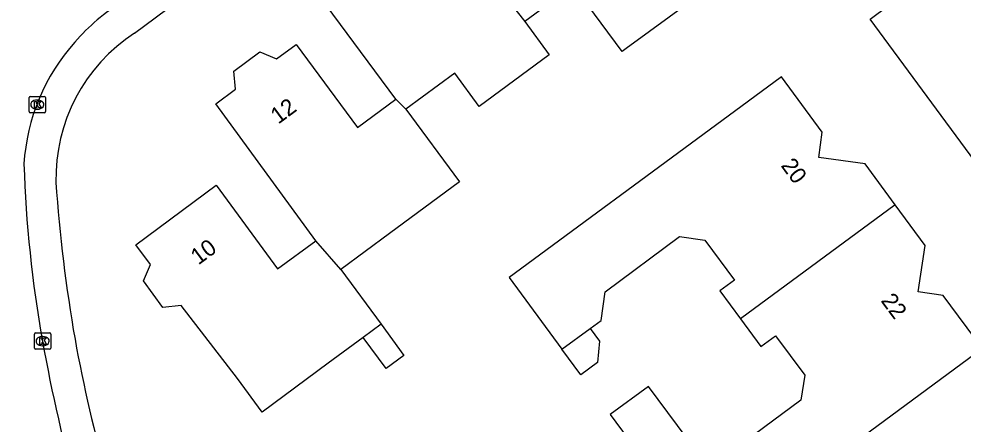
# Model space of a CAD drawing. Extents: x 163427 to 164190, y 380331 to 381641.
# Drawn here: x 163731.4 to 163788.9, y 381213.6 to 381238.2 of the extents above; entities that cross this region are included whole.
import ezdxf

# ---------------------------------------------------------------- set-up
doc = ezdxf.new("R2010")
doc.units = 0
for name, color, linetype in [('IMGEO_Kolk', 7, 'Continuous'), ('IMGEO_Pand', 7, 'Continuous'), ('IMGEO_Pand_nummerreeks', 7, 'Continuous'), ('IMGEO_Rijbaan_lokaal_open', 7, 'Continuous'), ('IMGEO_Voetpad_open', 7, 'Continuous')]:
    doc.layers.add(name, color=color, linetype=linetype)

msp = doc.modelspace()

# ---------------------------------------------------------------- linework, layer by layer
at = {"layer": 'IMGEO_Kolk'}
for p, q in [((163732.057, 381232.596), (163732.057, 381233.448)), ((163732.132, 381233.522), (163732.984, 381233.522)), ((163732.545, 381233.302), (163732.57, 381233.302)), ((163733.058, 381233.448), (163733.058, 381232.596)), ((163732.568, 381232.742), (163732.543, 381232.742)), ((163732.984, 381232.522), (163732.132, 381232.522)), ((163732.382, 381218.208), (163732.382, 381219.06)), ((163732.457, 381219.134), (163733.309, 381219.134)), ((163732.87, 381218.914), (163732.895, 381218.914)), ((163733.383, 381219.06), (163733.383, 381218.208)), ((163732.893, 381218.354), (163732.868, 381218.354)), ((163733.309, 381218.134), (163732.457, 381218.134))]:
    msp.add_line(p, q, dxfattribs=at)
for points in [[(163732.057, 381232.596), (163732.057, 381233.448)], [(163732.132, 381233.522), (163732.984, 381233.522)], [(163732.378, 381233.222), (163732.501, 381233.222), (163732.501, 381233.071), (163732.631, 381233.222), (163732.795, 381233.222), (163732.649, 381233.071), (163732.802, 381232.822), (163732.65, 381232.822), (163732.565, 381232.986), (163732.501, 381232.919), (163732.501, 381232.822), (163732.378, 381232.822), (163732.378, 381233.222)], [(163733.058, 381233.448), (163733.058, 381232.596)], [(163732.984, 381232.522), (163732.132, 381232.522)], [(163732.382, 381218.208), (163732.382, 381219.06)], [(163732.457, 381219.134), (163733.309, 381219.134)], [(163732.703, 381218.834), (163732.826, 381218.834), (163732.826, 381218.683), (163732.956, 381218.834), (163733.12, 381218.834), (163732.974, 381218.683), (163733.127, 381218.434), (163732.975, 381218.434), (163732.89, 381218.598), (163732.826, 381218.531), (163732.826, 381218.434), (163732.703, 381218.434), (163732.703, 381218.834)], [(163733.383, 381219.06), (163733.383, 381218.208)], [(163733.309, 381218.134), (163732.457, 381218.134)]]:
    msp.add_lwpolyline(points, dxfattribs=at)
for centre, start, end in [((163732.134, 381233.446), 91.55205, 178.44795), ((163732.134, 381233.446), 91.55205, 178.44795), ((163732.982, 381233.446), 1.55205, 88.44795), ((163732.982, 381233.446), 1.55205, 88.44795), ((163732.134, 381232.598), 181.55205, 268.44795), ((163732.134, 381232.598), 181.55205, 268.44795), ((163732.982, 381232.598), 271.55205, 358.44795), ((163732.982, 381232.598), 271.55205, 358.44795), ((163732.459, 381219.058), 91.55205, 178.44795), ((163732.459, 381219.058), 91.55205, 178.44795), ((163733.307, 381219.058), 1.55205, 88.44795), ((163733.307, 381219.058), 1.55205, 88.44795), ((163732.459, 381218.21), 181.55205, 268.44795), ((163732.459, 381218.21), 181.55205, 268.44795), ((163733.307, 381218.21), 271.55205, 358.44795), ((163733.307, 381218.21), 271.55205, 358.44795)]:
    msp.add_arc(centre, 0.0765, start, end, dxfattribs=at)
for centre, major_axis, ratio, start_param, end_param in [((163732.544, 381233.022), (-0.387, 0.002), 0.722429, 4.712389, 7.853982), ((163732.569, 381233.022), (-0.39, 0.002), 0.717154, 1.570796, 4.712389), ((163732.869, 381218.634), (-0.387, 0.002), 0.722429, 4.712389, 7.853982), ((163732.894, 381218.634), (-0.39, 0.002), 0.717154, 1.570796, 4.712389)]:
    msp.add_ellipse(centre, major_axis=major_axis, ratio=ratio, start_param=start_param, end_param=end_param, dxfattribs=at)
at = {"layer": 'IMGEO_Pand'}
for points in [[(163754.397, 381233.352), (163748.871, 381240.82), (163750.07, 381241.705), (163749.955, 381242.803), (163751.55, 381243.983), (163752.57, 381243.55), (163753.76, 381244.43), (163756.49, 381240.723), (163757.767, 381238.988), (163760.154, 381240.746)], [(163769.489, 381243.418), (163772.454, 381239.395), (163768.43, 381236.429), (163768.183, 381236.247), (163765.218, 381240.269), (163762.241, 381238.075)], [(163760.154, 381240.746), (163762.241, 381238.075)], [(163762.241, 381238.075), (163763.729, 381236.056), (163759.474, 381232.919), (163757.985, 381234.938), (163755.009, 381232.744)], [(163749.527, 381224.738), (163743.435, 381233.069), (163744.633, 381233.956), (163744.518, 381235.053), (163746.113, 381236.233), (163747.128, 381235.802), (163748.325, 381236.688), (163752.069, 381231.629), (163754.397, 381233.352)], [(163784.809, 381226.93), (163782.974, 381229.423), (163780.158, 381229.808), (163780.367, 381231.34), (163777.888, 381234.711), (163773.86, 381231.749), (163761.296, 381222.509), (163764.513, 381218.134)], [(163754.397, 381233.352), (163755.009, 381232.744)], [(163755.009, 381232.744), (163758.27, 381228.319), (163754.015, 381225.182), (163751.038, 381222.987)], [(163752.409, 381218.859), (163750.27, 381217.282), (163746.245, 381214.315), (163744.744, 381216.35), (163741.311, 381220.8), (163740.212, 381220.688), (163739.024, 381222.303), (163739.451, 381223.303), (163738.562, 381224.499), (163743.461, 381228.115), (163747.184, 381223.024), (163749.527, 381224.738)], [(163784.809, 381226.93), (163775.38, 381219.995)], [(163790.125, 381218.185), (163787.735, 381221.405), (163786.206, 381221.638), (163786.635, 381224.449), (163784.809, 381226.93)], [(163751.038, 381222.987), (163749.527, 381224.738)], [(163766.229, 381219.404), (163766.892, 381219.895), (163767.137, 381221.632), (163771.678, 381224.994), (163773.22, 381224.774), (163775.023, 381222.339), (163774.13, 381221.683), (163775.38, 381219.995)], [(163751.038, 381222.987), (163753.493, 381219.658)], [(163775.38, 381219.995), (163776.628, 381218.306), (163777.522, 381218.964), (163779.299, 381216.563), (163779.051, 381215.036), (163774.509, 381211.674), (163772.723, 381211.907), (163769.783, 381215.878), (163767.453, 381214.164), (163770.398, 381210.186), (163773.534, 381205.95)], [(163753.493, 381219.658), (163754.889, 381217.765), (163753.805, 381216.966), (163752.409, 381218.859)], [(163753.493, 381219.658), (163752.409, 381218.859)], [(163764.513, 381218.134), (163766.229, 381219.404)], [(163766.229, 381219.404), (163766.798, 381218.629), (163766.67, 381217.322), (163765.658, 381216.577), (163764.513, 381218.134)], [(163790.125, 381218.185), (163773.534, 381205.95)]]:
    msp.add_lwpolyline(points, dxfattribs=at)
at = {"layer": 'IMGEO_Rijbaan_lokaal_open'}
for centre, radius, start, end in [((163745.466, 381227.654), 19.099, 123.14169, 163.76665), ((163744.266, 381228.689), 12.444, 121.47203, 139.19898), ((163743.909, 381228.674), 12.185, 138.05091, 176.50618), ((163805.998, 381231.761), 74.289, 181.80816, 190.17776), ((163825.611, 381235.09), 94.181, 190.0625, 195.93652)]:
    msp.add_arc(centre, radius, start, end, dxfattribs=at)
at = {"layer": 'IMGEO_Voetpad_open'}
for points in [[(163738.486, 381237.379), (163755.493, 381250), (163767.711, 381259.062)], [(163832.5, 381173.217), (163831.667, 381172.644), (163783.277, 381238.221), (163784.4, 381239.055), (163784.841, 381239.434)]]:
    msp.add_lwpolyline(points, dxfattribs=at)
for centre, radius, start, end in [((163745.109, 381227.856), 22.467, 123.92132, 164.21663), ((163744.262, 381228.521), 10.574, 123.10766, 181.24853), ((163824.849, 381234.585), 91.376, 183.94986, 189.97771), ((163823.036, 381234.647), 89.602, 190.21727, 195.8365)]:
    msp.add_arc(centre, radius, start, end, dxfattribs=at)

# ---------------------------------------------------------------- texts
at = {"layer": 'IMGEO_Pand_nummerreeks'}
for s, rotation, p in [('12', 36.50447, (163747.237, 381231.803)), ('20', 306.52585, (163777.808, 381229.307)), ('10', 36.42866, (163742.37, 381223.233)), ('22', 306.52585, (163783.898, 381221.084))]:
    msp.add_text(s, height=1, rotation=rotation, dxfattribs=at).set_placement(p)

doc.saveas('drawing.dxf')
